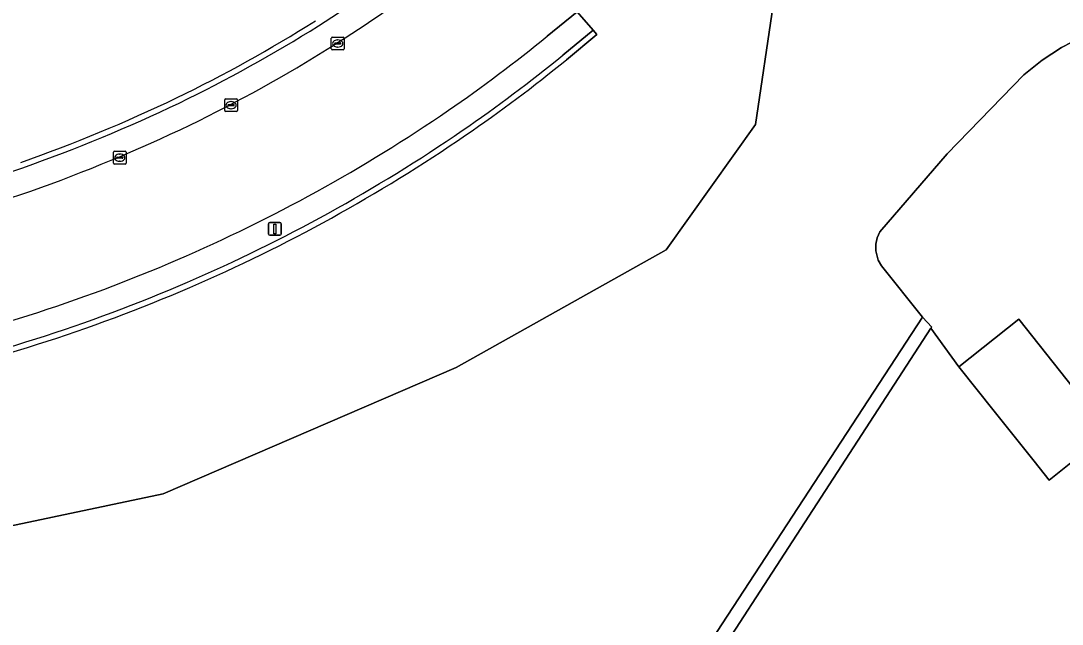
# Model space of a CAD drawing. Extents: x 156141 to 158132, y 385651 to 388333.
# Drawn here: x 156340.7 to 156422.2, y 386826.5 to 386873.6 of the extents above; entities that cross this region are included whole.
import ezdxf

# ---------------------------------------------------------------- set-up
doc = ezdxf.new("R2010")
doc.units = 0
for name, color, linetype in [('IMGEO_Berm_gesloten', 7, 'Continuous'), ('IMGEO_Gemengd_bos', 7, 'Continuous'), ('IMGEO_Greppel_droge_sloot', 7, 'Continuous'), ('IMGEO_Kolk', 7, 'Continuous'), ('IMGEO_Lichtmast', 7, 'Continuous'), ('IMGEO_Loofbos', 7, 'Continuous'), ('IMGEO_Muur', 7, 'Continuous'), ('IMGEO_Pand', 7, 'Continuous'), ('IMGEO_Rijbaan_lokaal_gesloten', 7, 'Continuous'), ('IMGEO_Terreindeel_onvherhard', 7, 'Continuous'), ('IMGEO_Terreindeel_zand', 7, 'Continuous')]:
    doc.layers.add(name, color=color, linetype=linetype)

msp = doc.modelspace()

# ---------------------------------------------------------------- linework, layer by layer
at = {"layer": 'IMGEO_Berm_gesloten'}
for points in [[(156385.488, 386872.915), (156384.237, 386874.353), (156381.891, 386872.433)], [(156383.106, 386870.946), (156385.488, 386872.915)]]:
    msp.add_lwpolyline(points, dxfattribs=at)
for centre, radius, start, end in [((156304.317, 386968.322), 112.246, 302.11809, 307.15616), ((156304.865, 386967.529), 113.202, 302.09634, 307.17992), ((156304.863, 386967.053), 110.881, 295.78487, 302.22788), ((156308.144, 386962.858), 116.685, 304.45494, 309.19944), ((156305.04, 386966.729), 112.432, 295.77359, 302.23729), ((156307.738, 386963.41), 119.289, 304.4653, 309.18347), ((156299.88, 386978.331), 123.204, 289.42909, 295.58962), ((156303.601, 386969.528), 124.754, 298.88216, 304.44203), ((156300.128, 386977.726), 124.472, 289.41104, 295.6086), ((156303.698, 386969.371), 126.49, 298.87777, 304.44598), ((156302.033, 386974.657), 119.026, 282.72127, 289.03995), ((156301.914, 386975.069), 121.374, 282.73176, 289.03279), ((156303.914, 386968.987), 124.13, 293.28808, 298.87656), ((156303.824, 386969.167), 126.25, 293.29384, 298.87291), ((156303.766, 386968.967), 124.17, 287.59221, 293.35441), ((156303.751, 386968.986), 126.113, 287.59871, 293.3567), ((156305.549, 386961.135), 116.167, 281.58687, 287.92116), ((156305.591, 386960.996), 117.942, 281.58012, 287.91998)]:
    msp.add_arc(centre, radius, start, end, dxfattribs=at)
at = {"layer": 'IMGEO_Gemengd_bos'}
for points in [[(156445.049, 386910.779), (156443.459, 386912.198), (156434.537, 386904.882), (156399.561, 386874.86), (156398.187, 386865.525), (156391.201, 386855.727), (156374.759, 386846.526), (156351.841, 386836.644), (156325.857, 386831.191), (156316.4, 386829.743), (156306.646, 386825.839)], [(156411.251, 386850.475), (156408.03, 386854.475), (156407.776, 386854.921), (156407.582, 386855.664), (156407.586, 386856.177), (156407.695, 386856.678), (156407.907, 386857.145), (156413.177, 386863.246), (156419.175, 386869.41), (156420.586, 386870.559), (156422.109, 386871.555), (156423.728, 386872.385), (156428.79, 386873.925), (156430.292, 386875.046), (156434.938, 386879.337), (156439.452, 386883.765), (156453.337, 386899.569), (156454.823, 386901.327)], [(156376.499, 386797.329), (156411.251, 386850.475)]]:
    msp.add_lwpolyline(points, dxfattribs=at)
at = {"layer": 'IMGEO_Greppel_droge_sloot'}
msp.add_lwpolyline([(156411.251, 386850.475), (156376.499, 386797.329), (156351.912, 386760.543), (156344.69, 386750), (156318.363, 386711.568), (156317.512, 386710.326), (156317.967, 386709.844), (156318.364, 386709.423), (156319.44, 386711.006), (156345.942, 386750), (156383.603, 386806.033), (156411.901, 386849.597), (156411.958, 386849.685), (156411.615, 386850.068)], close=True, dxfattribs=at)
at = {"layer": 'IMGEO_Kolk'}
for p, q in [((156365.001, 386871.437), (156365.001, 386872.289)), ((156365.076, 386872.363), (156365.928, 386872.363)), ((156365.26, 386871.857), (156365.26, 386871.869)), ((156365.303, 386871.906), (156365.701, 386871.906)), ((156365.489, 386872.143), (156365.514, 386872.143)), ((156365.744, 386871.869), (156365.744, 386871.857)), ((156366.002, 386872.289), (156366.002, 386871.437)), ((156365.928, 386871.363), (156365.076, 386871.363)), ((156365.698, 386871.82), (156365.3, 386871.82)), ((156365.512, 386871.583), (156365.487, 386871.583)), ((156356.659, 386866.617), (156356.659, 386867.469)), ((156356.734, 386867.543), (156357.586, 386867.543)), ((156356.918, 386867.037), (156356.918, 386867.049)), ((156357.356, 386867), (156356.958, 386867)), ((156356.961, 386867.086), (156357.359, 386867.086)), ((156357.147, 386867.323), (156357.172, 386867.323)), ((156357.402, 386867.049), (156357.402, 386867.037)), ((156357.66, 386867.469), (156357.66, 386866.617)), ((156357.586, 386866.543), (156356.734, 386866.543)), ((156357.17, 386866.763), (156357.145, 386866.763)), ((156347.955, 386862.508), (156347.955, 386863.36)), ((156348.03, 386863.434), (156348.882, 386863.434)), ((156348.214, 386862.928), (156348.214, 386862.94)), ((156348.257, 386862.977), (156348.655, 386862.977)), ((156348.443, 386863.214), (156348.468, 386863.214)), ((156348.698, 386862.94), (156348.698, 386862.928)), ((156348.956, 386863.36), (156348.956, 386862.508)), ((156348.882, 386862.434), (156348.03, 386862.434)), ((156348.652, 386862.891), (156348.254, 386862.891)), ((156348.466, 386862.654), (156348.441, 386862.654))]:
    msp.add_line(p, q, dxfattribs=at)
for points in [[(156365.001, 386871.437), (156365.001, 386872.289)], [(156365.076, 386872.363), (156365.928, 386872.363)], [(156366.002, 386872.289), (156366.002, 386871.437)], [(156365.928, 386871.363), (156365.076, 386871.363)], [(156356.659, 386866.617), (156356.659, 386867.469)], [(156356.734, 386867.543), (156357.586, 386867.543)], [(156357.66, 386867.469), (156357.66, 386866.617)], [(156357.586, 386866.543), (156356.734, 386866.543)], [(156347.955, 386862.508), (156347.955, 386863.36)], [(156348.03, 386863.434), (156348.882, 386863.434)], [(156348.956, 386863.36), (156348.956, 386862.508)], [(156348.882, 386862.434), (156348.03, 386862.434)]]:
    msp.add_lwpolyline(points, dxfattribs=at)
for centre, radius, start, end in [((156365.078, 386872.287), 0.0765, 91.55205, 178.44795), ((156365.078, 386872.287), 0.0765, 91.55205, 178.44795), ((156365.3, 386871.866), 0.0403, 85.87752, 175.75265), ((156365.705, 386871.868), 0.0386, 1.73085, 96.63898), ((156365.926, 386872.287), 0.0765, 1.55205, 88.44795), ((156365.926, 386872.287), 0.0765, 1.55205, 88.44795), ((156365.078, 386871.439), 0.0765, 181.55205, 268.44795), ((156365.078, 386871.439), 0.0765, 181.55205, 268.44795), ((156365.297, 386871.856), 0.0366, 178.93798, 274.71019), ((156365.701, 386871.863), 0.043, 264.86636, 352.45326), ((156365.926, 386871.439), 0.0765, 271.55205, 358.44795), ((156365.926, 386871.439), 0.0765, 271.55205, 358.44795), ((156356.736, 386867.467), 0.0765, 91.55205, 178.44795), ((156356.736, 386867.467), 0.0765, 91.55205, 178.44795), ((156356.958, 386867.046), 0.0403, 85.87752, 175.75265), ((156356.955, 386867.036), 0.0366, 178.93798, 274.71019), ((156357.359, 386867.043), 0.043, 264.86636, 352.45326), ((156357.363, 386867.048), 0.0386, 1.73085, 96.63898), ((156357.584, 386867.467), 0.0765, 1.55205, 88.44795), ((156357.584, 386867.467), 0.0765, 1.55205, 88.44795), ((156356.736, 386866.619), 0.0765, 181.55205, 268.44795), ((156356.736, 386866.619), 0.0765, 181.55205, 268.44795), ((156357.584, 386866.619), 0.0765, 271.55205, 358.44795), ((156357.584, 386866.619), 0.0765, 271.55205, 358.44795), ((156348.032, 386863.358), 0.0765, 91.55205, 178.44795), ((156348.032, 386863.358), 0.0765, 91.55205, 178.44795), ((156348.254, 386862.937), 0.0403, 85.87752, 175.75265), ((156348.251, 386862.927), 0.0366, 178.93798, 274.71019), ((156348.655, 386862.934), 0.043, 264.86636, 352.45326), ((156348.659, 386862.939), 0.0386, 1.73085, 96.63898), ((156348.88, 386863.358), 0.0765, 1.55205, 88.44795), ((156348.88, 386863.358), 0.0765, 1.55205, 88.44795), ((156348.032, 386862.51), 0.0765, 181.55205, 268.44795), ((156348.032, 386862.51), 0.0765, 181.55205, 268.44795), ((156348.88, 386862.51), 0.0765, 271.55205, 358.44795), ((156348.88, 386862.51), 0.0765, 271.55205, 358.44795)]:
    msp.add_arc(centre, radius, start, end, dxfattribs=at)
for centre, major_axis, ratio, start_param, end_param in [((156365.488, 386871.863), (-0.387, 0.002), 0.722429, 4.712389, 7.853982), ((156365.513, 386871.863), (-0.39, 0.002), 0.717154, 1.570796, 4.712389), ((156357.146, 386867.043), (-0.387, 0.002), 0.722429, 4.712389, 7.853982), ((156357.171, 386867.043), (-0.39, 0.002), 0.717154, 1.570796, 4.712389), ((156348.442, 386862.934), (-0.387, 0.002), 0.722429, 4.712389, 7.853982), ((156348.467, 386862.934), (-0.39, 0.002), 0.717154, 1.570796, 4.712389)]:
    msp.add_ellipse(centre, major_axis=major_axis, ratio=ratio, start_param=start_param, end_param=end_param, dxfattribs=at)
at = {"layer": 'IMGEO_Lichtmast'}
for p, q in [((156360.078, 386856.969), (156360.078, 386857.769)), ((156360.078, 386857.769), (156360.078, 386856.969)), ((156360.178, 386857.869), (156360.968, 386857.869)), ((156360.968, 386857.869), (156360.178, 386857.869)), ((156361.068, 386857.769), (156361.068, 386856.969)), ((156361.068, 386856.969), (156361.068, 386857.769)), ((156360.968, 386856.869), (156360.178, 386856.869)), ((156360.178, 386856.869), (156360.968, 386856.869))]:
    msp.add_line(p, q, dxfattribs=at)
msp.add_lwpolyline([(156360.498, 386857.744), (156360.648, 386857.744), (156360.648, 386856.994), (156360.498, 386856.994), (156360.498, 386857.744)], dxfattribs=at)
for centre, start, end in [((156360.178, 386857.769), 90, 180), ((156360.178, 386857.769), 90, 180), ((156360.968, 386857.769), 0, 90), ((156360.968, 386857.769), 360, 90), ((156360.178, 386856.969), 180, 270), ((156360.178, 386856.969), 180, 270), ((156360.968, 386856.969), 270, 0), ((156360.968, 386856.969), 270, 0)]:
    msp.add_arc(centre, 0.1, start, end, dxfattribs=at)
at = {"layer": 'IMGEO_Loofbos'}
msp.add_lwpolyline([(156373.627, 386738.284), (156377.846, 386743.729), (156378.025, 386743.673), (156392.935, 386762.089), (156409.337, 386781.78), (156423.12, 386797.547), (156438.936, 386814.747), (156453.514, 386829.977), (156432.819, 386847.005), (156425.59, 386841.259), (156421.139, 386837.721), (156419.963, 386839.201), (156416.851, 386843.116), (156414.088, 386846.592), (156411.901, 386849.597), (156383.603, 386806.033), (156345.942, 386750), (156319.44, 386711.006), (156328.204, 386706.015), (156336.412, 386700.768), (156340.458, 386698.073), (156352.908, 386693.536), (156356.441, 386698.274), (156368.107, 386728.082)], close=True, dxfattribs=at)
at = {"layer": 'IMGEO_Muur'}
msp.add_lwpolyline([(156383.389, 386870.596), (156385.773, 386872.568), (156385.488, 386872.915), (156383.106, 386870.946)], dxfattribs=at)
for centre, radius, start, end in [((156304.317, 386968.322), 112.246, 302.11809, 307.15616), ((156305.151, 386966.519), 109.824, 295.77101, 302.24942), ((156304.863, 386967.053), 110.881, 295.78487, 302.22788), ((156307.738, 386963.41), 119.289, 304.4653, 309.18347), ((156307.781, 386963.352), 119.667, 304.46454, 309.18456), ((156300.136, 386977.704), 122.078, 289.41447, 295.60806), ((156299.88, 386978.331), 123.204, 289.42909, 295.58962), ((156303.698, 386969.371), 126.49, 298.87777, 304.44598), ((156303.535, 386969.634), 127.249, 298.88529, 304.4399), ((156302.033, 386974.657), 119.026, 282.72127, 289.03995), ((156303.824, 386969.167), 126.25, 293.29384, 298.87291), ((156303.716, 386969.39), 126.949, 293.29901, 298.86697), ((156303.751, 386968.986), 126.113, 287.59871, 293.3567), ((156303.993, 386968.359), 125.892, 287.58059, 293.36903), ((156305.591, 386960.996), 117.942, 281.58012, 287.91998), ((156305.595, 386960.963), 118.359, 281.58077, 287.92239)]:
    msp.add_arc(centre, radius, start, end, dxfattribs=at)
at = {"layer": 'IMGEO_Pand'}
msp.add_lwpolyline([(156428.689, 386858.275), (156427.894, 386857.643), (156432.308, 386852.278), (156429.308, 386849.894), (156423.056, 386844.924), (156418.772, 386850.315), (156414.088, 386846.592), (156416.851, 386843.116), (156419.963, 386839.201), (156421.139, 386837.721), (156425.59, 386841.259), (156432.819, 386847.005), (156435.074, 386848.798), (156439.691, 386852.468), (156436.928, 386855.944), (156435.122, 386858.216), (156435.553, 386858.558), (156435.018, 386859.231), (156434.587, 386858.889), (156432.602, 386861.386)], close=True, dxfattribs=at)
at = {"layer": 'IMGEO_Rijbaan_lokaal_gesloten'}
msp.add_lwpolyline([(156381.891, 386872.433), (156384.237, 386874.353), (156430.989, 386916.028), (156437.518, 386921.668), (156451.479, 386933.729), (156517.136, 386990.557), (156567.166, 387034.129), (156573.982, 387040.121)], dxfattribs=at)
for centre, radius, start, end in [((156304.865, 386967.529), 113.202, 302.09634, 307.17992), ((156308.144, 386962.858), 116.685, 304.45494, 309.19944), ((156305.04, 386966.729), 112.432, 295.77359, 302.23729), ((156303.601, 386969.528), 124.754, 298.88216, 304.44203), ((156300.128, 386977.726), 124.472, 289.41104, 295.6086), ((156301.914, 386975.069), 121.374, 282.73176, 289.03279), ((156303.914, 386968.987), 124.13, 293.28808, 298.87656), ((156303.766, 386968.967), 124.17, 287.59221, 293.35441), ((156305.549, 386961.135), 116.167, 281.58687, 287.92116)]:
    msp.add_arc(centre, radius, start, end, dxfattribs=at)
at = {"layer": 'IMGEO_Terreindeel_onvherhard'}
msp.add_lwpolyline([(156423.728, 386872.385), (156422.109, 386871.555), (156420.586, 386870.559), (156419.175, 386869.41), (156413.177, 386863.246), (156407.907, 386857.145), (156407.695, 386856.678), (156407.586, 386856.177), (156407.582, 386855.664), (156407.776, 386854.921), (156408.03, 386854.475), (156411.251, 386850.475), (156411.615, 386850.068), (156411.958, 386849.685), (156411.901, 386849.597), (156414.088, 386846.592), (156418.772, 386850.315), (156423.056, 386844.924)], dxfattribs=at)
at = {"layer": 'IMGEO_Terreindeel_zand'}
for points in [[(156395.751, 386880.498), (156428.992, 386910.043), (156430.233, 386910.858), (156430.937, 386910.767), (156431.913, 386910.222), (156433.015, 386909.304), (156433.532, 386908.795), (156434.154, 386908.182), (156434.906, 386906.629), (156434.537, 386904.882), (156443.459, 386912.198), (156445.483, 386914.469), (156437.518, 386921.668), (156430.989, 386916.028), (156384.237, 386874.353), (156385.488, 386872.915), (156385.773, 386872.568), (156383.389, 386870.596)], [(156391.201, 386855.727), (156398.187, 386865.525), (156399.561, 386874.86)], [(156292.184, 386842.868), (156282.825, 386843.857), (156279.139, 386844.26), (156276.483, 386844.546), (156276.934, 386840.126), (156277.263, 386824.484), (156278.144, 386800.857), (156277.896, 386798.254), (156281.056, 386801.983), (156284.935, 386805.599), (156306.646, 386825.839), (156316.4, 386829.743), (156325.857, 386831.191), (156351.841, 386836.644), (156374.759, 386846.526), (156391.201, 386855.727)]]:
    msp.add_lwpolyline(points, dxfattribs=at)
for centre, radius, start, end in [((156305.151, 386966.519), 109.824, 295.77101, 302.24942), ((156307.781, 386963.352), 119.667, 304.46454, 309.18456), ((156300.136, 386977.704), 122.078, 289.41447, 295.60806), ((156303.535, 386969.634), 127.249, 298.88529, 304.4399), ((156303.716, 386969.39), 126.949, 293.29901, 298.86697), ((156303.993, 386968.359), 125.892, 287.58059, 293.36903), ((156305.595, 386960.963), 118.359, 281.58077, 287.92239)]:
    msp.add_arc(centre, radius, start, end, dxfattribs=at)

doc.saveas('drawing.dxf')
